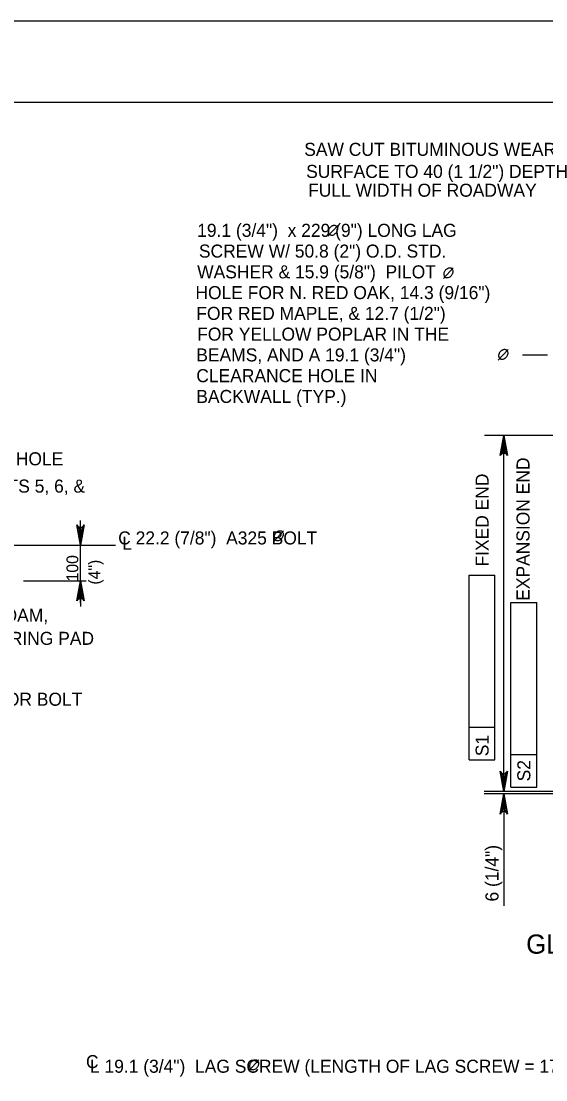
# Model space of a CAD drawing. Extents: x -13 to 81, y -176 to 0.
# Drawn here: x 43.02 to 47.85, y -9.75 to 0 of the extents above; entities that cross this region are included whole.
import ezdxf

# ---------------------------------------------------------------- set-up
doc = ezdxf.new("R2010")
doc.units = 0
for name, color, linetype in [('Level 1', 7, 'Continuous'), ('Level 3', 7, 'Continuous'), ('Level 4', 7, 'Continuous'), ('Level 63', 7, 'Continuous'), ('Level 8', 7, 'Continuous')]:
    doc.layers.add(name, color=color, linetype=linetype)

msp = doc.modelspace()

# ---------------------------------------------------------------- linework, layer by layer
at = {"layer": 'Level 1'}
msp.add_lwpolyline([(35.75, -21.25), (67.25, -21.25), (67.25, -0.75), (35.75, -0.75)], close=True, dxfattribs=at)
at = {"layer": 'Level 3'}
for p, q in [((47.8689, -3.0749), (47.6388, -3.0749)), ((49.1623, -3.8148), (47.2889, -3.8148)), ((47.4661, -7.0929), (47.4661, -3.8148)), ((43.5699, -5.3587), (43.5699, -4.5999)), ((38.9577, -4.8252), (43.8916, -4.8252)), ((43.0437, -5.1532), (43.6209, -5.1532)), ((47.148, -5.1022), (47.3842, -5.1022)), ((47.148, -6.5005), (47.148, -5.1022)), ((47.3842, -6.8029), (47.3842, -5.1022)), ((43.5699, -5.2713), (43.5699, -5.3894)), ((47.5318, -5.3548), (47.7681, -5.3548)), ((47.5318, -6.7531), (47.5318, -5.3548)), ((47.7681, -7.0555), (47.7681, -5.3548)), ((47.148, -6.8029), (47.148, -6.5005)), ((47.148, -6.5005), (47.3842, -6.5005)), ((47.148, -6.8029), (47.3842, -6.8029)), ((47.5318, -7.0555), (47.5318, -6.7531)), ((47.5318, -6.7531), (47.7681, -6.7531)), ((48.6545, -7.0929), (47.2888, -7.0929)), ((47.5318, -7.0555), (47.7681, -7.0555))]:
    msp.add_line(p, q, dxfattribs=at)
for points in [[(47.4661, -3.8148), (47.501, -4.0012), (47.4911, -3.9868), (47.4786, -3.9794), (47.4661, -3.9772), (47.4536, -3.9794), (47.4411, -3.9868), (47.4312, -4.0012), (47.4661, -3.8148), (47.4411, -3.9868), (47.4536, -3.9794), (47.4661, -3.8148), (47.4661, -3.9772), (47.4786, -3.9794), (47.4661, -3.8148), (47.4911, -3.9868)], [(43.5699, -4.8252), (43.535, -4.6387), (43.5449, -4.6531), (43.5574, -4.6605), (43.5699, -4.6627), (43.5824, -4.6605), (43.5949, -4.6531), (43.6048, -4.6387), (43.5699, -4.8252), (43.5949, -4.6531), (43.5824, -4.6605), (43.5699, -4.8252), (43.5699, -4.6627), (43.5574, -4.6605), (43.5699, -4.8252), (43.5449, -4.6531)], [(43.5699, -5.1532), (43.6048, -5.3397), (43.5949, -5.3253), (43.5824, -5.3179), (43.5699, -5.3157), (43.5574, -5.3179), (43.5449, -5.3253), (43.535, -5.3397), (43.5699, -5.1532), (43.5449, -5.3253), (43.5574, -5.3179), (43.5699, -5.1532), (43.5699, -5.3157), (43.5824, -5.3179), (43.5699, -5.1532), (43.5949, -5.3253)], [(47.4661, -7.0929), (47.4312, -6.9065), (47.4411, -6.9208), (47.4536, -6.9282), (47.4661, -6.9304), (47.4786, -6.9282), (47.4911, -6.9208), (47.501, -6.9065), (47.4661, -7.0929), (47.4911, -6.9208), (47.4786, -6.9282), (47.4661, -7.0929), (47.4661, -6.9304), (47.4536, -6.9282), (47.4661, -7.0929), (47.4411, -6.9208)], [(47.4661, -7.1164), (47.501, -7.3028), (47.4911, -7.2885), (47.4786, -7.2811), (47.4661, -7.2789), (47.4536, -7.2811), (47.4411, -7.2885), (47.4312, -7.3028), (47.4661, -7.1164), (47.4411, -7.2885), (47.4536, -7.2811), (47.4661, -7.1164), (47.4661, -7.2789), (47.4786, -7.2811), (47.4661, -7.1164), (47.4911, -7.2885)]]:
    msp.add_lwpolyline(points, dxfattribs=at)
at = {"layer": 'Level 4'}
for p, q in [((45.8475, -1.9785), (45.9371, -1.8804)), ((46.9102, -2.3705), (46.9997, -2.2724)), ((47.4149, -3.1213), (47.5045, -3.0232)), ((45.3482, -4.792), (45.4378, -4.6939)), ((45.1217, -9.6646), (45.2113, -9.5665))]:
    msp.add_line(p, q, dxfattribs=at)
for points in [[(45.9278, -1.8901), (45.9207, -1.8847), (45.9138, -1.8827), (45.9051, -1.882), (45.8999, -1.882), (45.8914, -1.8839), (45.8834, -1.8876), (45.878, -1.8907), (45.8674, -1.8992), (45.8591, -1.9099), (45.8541, -1.92), (45.8512, -1.9292), (45.8502, -1.9379), (45.8512, -1.9452), (45.8548, -1.9558), (45.8587, -1.9612), (45.8663, -1.9672), (45.8778, -1.9699), (45.8911, -1.9695), (45.9078, -1.9618), (45.92, -1.9514), (45.9292, -1.9387), (45.9352, -1.9254), (45.9372, -1.9107), (45.9346, -1.9012), (45.9282, -1.8901)], [(46.9905, -2.2821), (46.9834, -2.2767), (46.9764, -2.2748), (46.9677, -2.274), (46.9626, -2.274), (46.9541, -2.2759), (46.9461, -2.2796), (46.9407, -2.2827), (46.9301, -2.2912), (46.9217, -2.3019), (46.9168, -2.312), (46.9138, -2.3213), (46.9129, -2.3299), (46.9138, -2.3373), (46.9175, -2.3478), (46.9213, -2.3533), (46.9289, -2.3592), (46.9405, -2.3619), (46.9537, -2.3615), (46.9705, -2.3538), (46.9827, -2.3434), (46.9918, -2.3307), (46.9978, -2.3174), (46.9998, -2.3028), (46.9973, -2.2933), (46.9909, -2.2821)], [(47.4952, -3.0329), (47.4882, -3.0275), (47.4812, -3.0256), (47.4725, -3.0248), (47.4673, -3.0248), (47.4588, -3.0267), (47.4508, -3.0304), (47.4454, -3.0335), (47.4348, -3.042), (47.4265, -3.0528), (47.4215, -3.0628), (47.4186, -3.0721), (47.4177, -3.0808), (47.4186, -3.0881), (47.4222, -3.0987), (47.4261, -3.1041), (47.4337, -3.11), (47.4453, -3.1127), (47.4585, -3.1123), (47.4752, -3.1047), (47.4874, -3.0942), (47.4966, -3.0815), (47.5026, -3.0682), (47.5046, -3.0536), (47.502, -3.0441), (47.4957, -3.0329)], [(45.4285, -4.7036), (45.4214, -4.6982), (45.4144, -4.6963), (45.4057, -4.6955), (45.4006, -4.6955), (45.3921, -4.6974), (45.3841, -4.7011), (45.3787, -4.7042), (45.3681, -4.7127), (45.3597, -4.7234), (45.3547, -4.7335), (45.3518, -4.7428), (45.3509, -4.7514), (45.3518, -4.7588), (45.3555, -4.7693), (45.3593, -4.7748), (45.3669, -4.7807), (45.3785, -4.7834), (45.3918, -4.783), (45.4085, -4.7753), (45.4207, -4.7649), (45.4298, -4.7522), (45.4358, -4.7389), (45.4378, -4.7242), (45.4352, -4.7147), (45.4289, -4.7036)], [(45.2021, -9.5762), (45.195, -9.5708), (45.188, -9.5688), (45.1793, -9.5681), (45.1742, -9.5681), (45.1657, -9.57), (45.1577, -9.5737), (45.1522, -9.5768), (45.1417, -9.5853), (45.1333, -9.596), (45.1283, -9.6061), (45.1254, -9.6153), (45.1245, -9.624), (45.1254, -9.6313), (45.1291, -9.6419), (45.1329, -9.6473), (45.1405, -9.6532), (45.1521, -9.656), (45.1653, -9.6556), (45.1821, -9.6479), (45.1942, -9.6375), (45.2034, -9.6247), (45.2094, -9.6115), (45.2114, -9.5968), (45.2088, -9.5873), (45.2025, -9.5762)]]:
    msp.add_spline(points, degree=3, dxfattribs=at)
at = {"layer": 'Level 63'}
msp.add_lwpolyline([(34, -22), (68, -22), (68, 0), (34, 0)], close=True, dxfattribs=at)
at = {"layer": 'Level 8'}
for p, q in [((47.4661, -6.9729), (47.4661, -6.8529)), ((48.6385, -7.1164), (47.286, -7.1164)), ((49.3267, -7.0929), (47.2861, -7.0929)), ((47.4661, -7.1164), (47.4661, -8.1487))]:
    msp.add_line(p, q, dxfattribs=at)

# ---------------------------------------------------------------- texts
at = {"layer": 'Level 3'}
for s, height, p in [('SAW CUT BITUMINOUS WEARING', 0.12, (45.6287, -1.2404)), ('SURFACE TO 40 (1 1/2") DEPTH', 0.12, (45.6466, -1.4437)), ('FULL WIDTH OF ROADWAY', 0.12, (45.6645, -1.6168)), ('19.1 (3/4")  x 229 (9") LONG LAG ', 0.12, (44.6434, -1.9862)), ('SCREW W/ 50.8 (2") O.D. STD. ', 0.12, (44.6595, -2.1774)), ('WASHER & 15.9 (5/8")  PILOT ', 0.12, (44.6434, -2.3686)), ('HOLE FOR N. RED OAK, 14.3 (9/16")  ', 0.12, (44.6273, -2.5598)), ('FOR RED MAPLE, & 12.7 (1/2")  ', 0.12, (44.6354, -2.7511)), ('FOR YELLOW POPLAR IN THE', 0.12, (44.6434, -2.9423)), ('BEAMS, AND A 19.1 (3/4") ', 0.12, (44.6354, -3.1335)), ('CLEARANCE HOLE IN', 0.12, (44.6354, -3.3247)), ('BACKWALL (TYP.)', 0.12, (44.6354, -3.5159)), ('BEARING P (SEE BLC-562M SHEETS 5, 6, & ', 0.12, (40.3123, -4.3418)), ('C 22.2 (7/8")  A325 BOLT', 0.12, (43.9165, -4.8193)), ('L', 0.12, (43.9533, -4.8675)), ('FILL VOID UNDER P W/ STYROFOAM,', 0.12, (40.4006, -5.5315)), ('5 mm (3/16") THICKER THAN BEARING PAD', 0.12, (40.4006, -5.7439)), ('38.1 (1 1/2")  SWEDGE ANCHOR BOLT', 0.12, (40.703, -6.3045)), ('GLULAM BACKWALL DETAIL', 0.177167, (47.6715, -8.5883)), ('C', 0.12, (43.6199, -9.6422)), ('L 19.1 (3/4")  LAG SCREW (LENGTH OF LAG SCREW = 175 (7")+ BEAM WIDTH)', 0.12, (43.6566, -9.6847))]:
    msp.add_text(s, height=height, dxfattribs=at).set_placement(p)
for s, height, rotation, p in [('EXPANSION END', 0.12, 90, (47.7023, -5.3379)), ('FIXED END', 0.12, 90, (47.3256, -5.0226)), ('100', 0.1083, 90, (43.5489, -5.1592)), ('(4")', 0.1083, 90, (43.7512, -5.1887)), ('S1', 0.12, 89.93823, (47.3261, -6.7696)), ('S2', 0.12, 89.93823, (47.7099, -7.0012)), ('6 (1/4")', 0.12, 90, (47.4171, -8.1075))]:
    msp.add_text(s, height=height, rotation=rotation, dxfattribs=at).set_placement(p)
at = {"layer": 'Level 4'}
msp.add_text('23.8x28.6 (15/16"x1 1/8") VERT. SLOTTED HOLE', height=0.12, dxfattribs=at).set_placement((39.8188, -4.0904))

doc.saveas('drawing.dxf')
